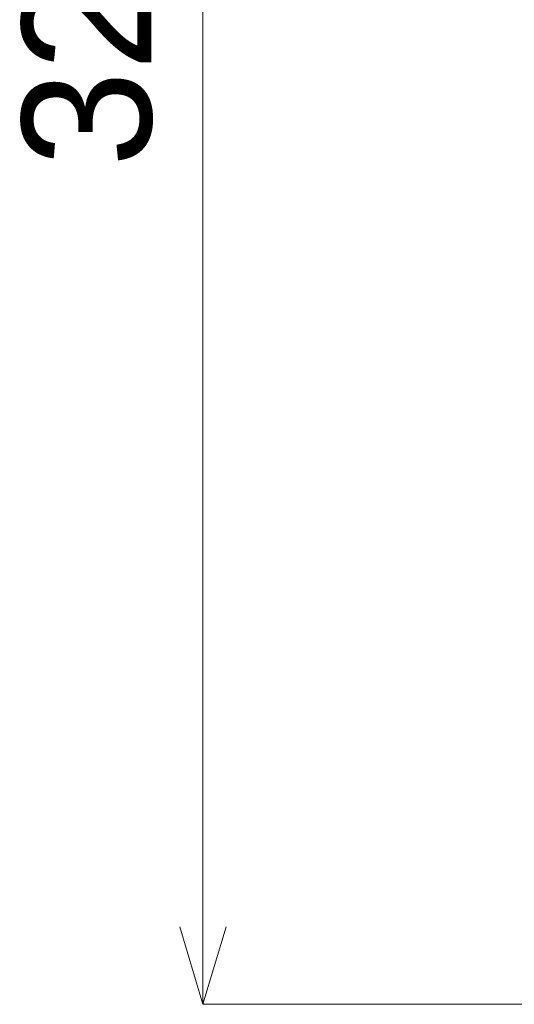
# Model space of a CAD drawing. Header units: millimetres. Extents: x -3490 to 61924, y -72580 to 6847.
# Tile 483 of 656: x 17466 to 18422, y -21300 to -19395. Entities that reach past the tile are written whole.
import ezdxf

# ---------------------------------------------------------------- set-up
doc = ezdxf.new("R2010")
doc.units = ezdxf.units.MM
doc.layers.add('COTAS_P', color=1, linetype='Continuous', lineweight=0)
doc.dimstyles.new('R19_100', dxfattribs={"dimtxt": 250, "dimasz": 150, "dimexe": 150, "dimexo": 80, "dimgap": 100, "dimtad": 1, "dimtih": 1, "dimtoh": 1, "dimdsep": 46, "dimcen": 0.09, "dimadec": 0, "dimazin": 0, "dimtfac": 1, "dimtdec": 4, "dimtofl": 0, "dimtmove": 0, "dimatfit": 3, "dimfxl": 1, "dimtolj": 1, "dimtzin": 0, "dimarcsym": 0})

# ---------------------------------------------------------------- blocks, each defined once
blk = doc.blocks.new('DIM_R29_39')
at = {"layer": 'COTAS_P'}
for p, q in [((17820, -18060), (17775, -18210)), ((18720, -18060), (17820, -18060)), ((17820, -21300), (17820, -18060)), ((17820, -18060), (17865, -18210)), ((17820, -21300), (17775, -21150)), ((17820, -21300), (17865, -21150)), ((18720, -21300), (17820, -21300))]:
    blk.add_line(p, q, dxfattribs=at)
blk.add_text('3240 P', height=250, rotation=90, dxfattribs=at).set_placement((17720, -19680))

msp = doc.modelspace()

# ---------------------------------------------------------------- dimensions: what is measured, and where the dimension line sits
at = {"layer": 'COTAS_P'}
dim = msp.add_aligned_dim(p1=(18720, -21300), p2=(18720, -18060), distance=900, text='<> P', dimstyle='R19_100', dxfattribs=at)
dim.commit()
dim.dimension.update_dxf_attribs({"geometry": 'DIM_R29_39', "text_midpoint": (17820, -19680)})

doc.saveas('drawing.dxf')
